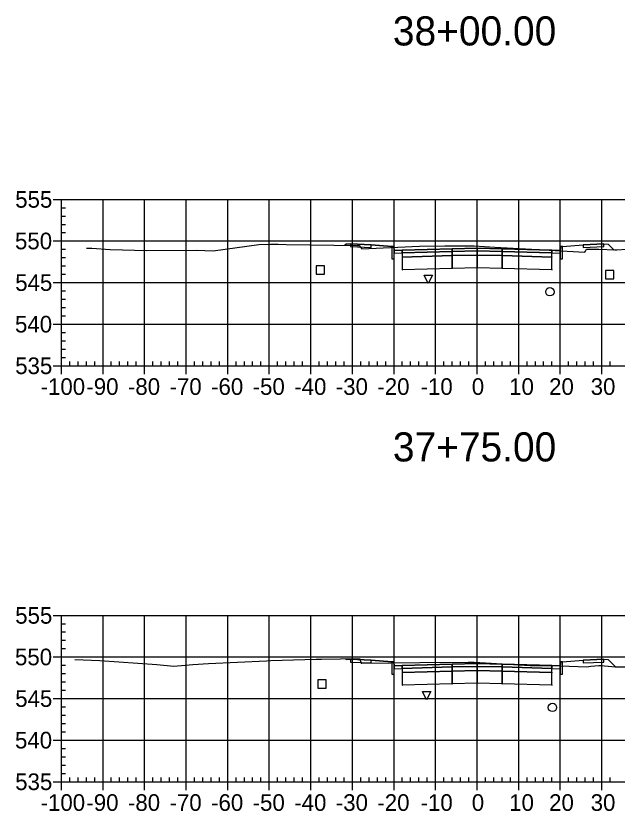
# Model space of a CAD drawing. Extents: x 704834 to 709892, y 372981 to 377533.
# Drawn here: x 709394 to 709538.6, y 376363.8 to 376554.9 of the extents above; entities that cross this region are included whole.
import ezdxf

# ---------------------------------------------------------------- set-up
doc = ezdxf.new("R2010")
doc.units = 0
for name, color, linetype in [('1', 7, 'Continuous'), ('10', 7, 'Continuous'), ('13', 7, 'Continuous'), ('14', 7, 'Continuous'), ('4', 7, 'Continuous'), ('57', 7, 'Continuous'), ('Default_Xsect', 7, 'Continuous'), ('Existing', 7, 'Continuous')]:
    doc.layers.add(name, color=color, linetype=linetype)

msp = doc.modelspace()

# ---------------------------------------------------------------- linework, layer by layer
for points in [[(709473.41, 376500.08), (709473.12, 376499.79)], [(709474.41, 376500.12), (709473.41, 376500.08)], [(709484.41, 376499.52), (709479.41, 376499.92)], [(709525.41, 376499.52), (709530.41, 376499.92)], [(709535.41, 376500.12), (709536.41, 376500.08)], [(709536.41, 376500.08), (709537.8, 376498.7)], [(709473.41, 376400.23), (709473.26, 376400.38)], [(709474.41, 376400.27), (709473.41, 376400.23)], [(709484.41, 376399.67), (709479.41, 376400.07)], [(709525.41, 376399.67), (709530.41, 376400.07)], [(709535.41, 376400.27), (709536.41, 376400.23)], [(709536.41, 376400.23), (709538.19, 376398.45)]]:
    msp.add_lwpolyline(points)
for points in [[(709479.41, 376499.92), (709474.41, 376500.12), (709474.41, 376499.46), (709479.41, 376499.26)], [(709484.91, 376498.52), (709484.83, 376499.52), (709484.41, 376499.52), (709484.41, 376496.52), (709484.91, 376496.52)], [(709524.91, 376496.52), (709525.41, 376496.52), (709525.41, 376499.52), (709525, 376499.52), (709524.91, 376498.52)], [(709530.41, 376499.26), (709535.41, 376499.46), (709535.41, 376500.12), (709530.41, 376499.92)], [(709486.91, 376498.6), (709484.91, 376498.52), (709484.91, 376497.86), (709486.91, 376497.94)], [(709498.91, 376498.96), (709486.91, 376498.6), (709486.91, 376497.94), (709498.91, 376498.3)], [(709498.91, 376498.3), (709486.91, 376497.94), (709486.91, 376496.94), (709498.91, 376497.3)], [(709498.86, 376498.25), (709498.96, 376498.25), (709498.96, 376498.35), (709498.86, 376498.35)], [(709504.91, 376499.08), (709498.91, 376498.96), (709498.91, 376498.3), (709504.91, 376498.42)], [(709504.91, 376498.42), (709498.91, 376498.3), (709498.91, 376497.3), (709504.91, 376497.42)], [(709504.86, 376498.37), (709504.96, 376498.37), (709504.96, 376498.47), (709504.86, 376498.47)], [(709504.91, 376498.42), (709510.91, 376498.3), (709510.91, 376498.96), (709504.91, 376499.08)], [(709504.91, 376497.42), (709510.91, 376497.3), (709510.91, 376498.3), (709504.91, 376498.42)], [(709510.86, 376498.25), (709510.96, 376498.25), (709510.96, 376498.35), (709510.86, 376498.35)], [(709510.91, 376498.3), (709522.91, 376497.94), (709522.91, 376498.6), (709510.91, 376498.96)], [(709510.91, 376497.3), (709522.91, 376496.94), (709522.91, 376497.94), (709510.91, 376498.3)], [(709522.91, 376497.94), (709524.91, 376497.86), (709524.91, 376498.52), (709522.91, 376498.6)], [(709486.86, 376496.89), (709486.96, 376496.89), (709486.96, 376496.99), (709486.86, 376496.99)], [(709498.91, 376497.3), (709486.91, 376496.94), (709486.91, 376493.94), (709498.91, 376494.3)], [(709498.86, 376497.25), (709498.96, 376497.25), (709498.96, 376497.35), (709498.86, 376497.35)], [(709504.91, 376497.42), (709498.91, 376497.3), (709498.91, 376494.3), (709504.91, 376494.42)], [(709504.86, 376497.37), (709504.96, 376497.37), (709504.96, 376497.47), (709504.86, 376497.47)], [(709504.91, 376494.42), (709510.91, 376494.3), (709510.91, 376497.3), (709504.91, 376497.42)], [(709510.86, 376497.25), (709510.96, 376497.25), (709510.96, 376497.35), (709510.86, 376497.35)], [(709510.91, 376494.3), (709522.91, 376493.94), (709522.91, 376496.94), (709510.91, 376497.3)], [(709522.86, 376496.89), (709522.96, 376496.89), (709522.96, 376496.99), (709522.86, 376496.99)], [(709486.86, 376493.89), (709486.96, 376493.89), (709486.96, 376493.99), (709486.86, 376493.99)], [(709498.86, 376494.25), (709498.96, 376494.25), (709498.96, 376494.35), (709498.86, 376494.35)], [(709504.86, 376494.37), (709504.96, 376494.37), (709504.96, 376494.47), (709504.86, 376494.47)], [(709510.86, 376494.25), (709510.96, 376494.25), (709510.96, 376494.35), (709510.86, 376494.35)], [(709522.86, 376493.89), (709522.96, 376493.89), (709522.96, 376493.99), (709522.86, 376493.99)], [(709479.41, 376400.07), (709474.41, 376400.27), (709474.41, 376399.6), (709479.41, 376399.4)], [(709530.41, 376399.4), (709535.41, 376399.6), (709535.41, 376400.27), (709530.41, 376400.07)], [(709484.91, 376398.67), (709484.83, 376399.67), (709484.41, 376399.67), (709484.41, 376396.67), (709484.91, 376396.67)], [(709486.91, 376398.75), (709484.91, 376398.67), (709484.91, 376398), (709486.91, 376398.08)], [(709498.91, 376399.11), (709486.91, 376398.75), (709486.91, 376398.08), (709498.91, 376398.44)], [(709498.91, 376398.44), (709486.91, 376398.08), (709486.91, 376397.08), (709498.91, 376397.44)], [(709498.86, 376398.39), (709498.96, 376398.39), (709498.96, 376398.49), (709498.86, 376398.49)], [(709504.91, 376399.23), (709498.91, 376399.11), (709498.91, 376398.44), (709504.91, 376398.56)], [(709504.91, 376398.56), (709498.91, 376398.44), (709498.91, 376397.44), (709504.91, 376397.56)], [(709504.86, 376398.51), (709504.96, 376398.51), (709504.96, 376398.61), (709504.86, 376398.61)], [(709504.91, 376398.56), (709510.91, 376398.44), (709510.91, 376399.11), (709504.91, 376399.23)], [(709504.91, 376397.56), (709510.91, 376397.44), (709510.91, 376398.44), (709504.91, 376398.56)], [(709510.86, 376398.39), (709510.96, 376398.39), (709510.96, 376398.49), (709510.86, 376398.49)], [(709510.91, 376398.44), (709522.91, 376398.08), (709522.91, 376398.75), (709510.91, 376399.11)], [(709510.91, 376397.44), (709522.91, 376397.08), (709522.91, 376398.08), (709510.91, 376398.44)], [(709522.91, 376398.08), (709524.91, 376398), (709524.91, 376398.67), (709522.91, 376398.75)], [(709524.91, 376396.67), (709525.41, 376396.67), (709525.41, 376399.67), (709525, 376399.67), (709524.91, 376398.67)], [(709486.86, 376397.03), (709486.96, 376397.03), (709486.96, 376397.13), (709486.86, 376397.13)], [(709498.91, 376397.44), (709486.91, 376397.08), (709486.91, 376394.08), (709498.91, 376394.44)], [(709498.86, 376397.39), (709498.96, 376397.39), (709498.96, 376397.49), (709498.86, 376397.49)], [(709504.91, 376397.56), (709498.91, 376397.44), (709498.91, 376394.44), (709504.91, 376394.56)], [(709504.86, 376397.51), (709504.96, 376397.51), (709504.96, 376397.61), (709504.86, 376397.61)], [(709504.91, 376394.56), (709510.91, 376394.44), (709510.91, 376397.44), (709504.91, 376397.56)], [(709510.86, 376397.39), (709510.96, 376397.39), (709510.96, 376397.49), (709510.86, 376397.49)], [(709510.91, 376394.44), (709522.91, 376394.08), (709522.91, 376397.08), (709510.91, 376397.44)], [(709522.86, 376397.03), (709522.96, 376397.03), (709522.96, 376397.13), (709522.86, 376397.13)], [(709498.86, 376394.39), (709498.96, 376394.39), (709498.96, 376394.49), (709498.86, 376394.49)], [(709504.86, 376394.51), (709504.96, 376394.51), (709504.96, 376394.61), (709504.86, 376394.61)], [(709510.86, 376394.39), (709510.96, 376394.39), (709510.96, 376394.49), (709510.86, 376394.49)], [(709486.86, 376394.03), (709486.96, 376394.03), (709486.96, 376394.13), (709486.86, 376394.13)], [(709522.86, 376394.03), (709522.96, 376394.03), (709522.96, 376394.13), (709522.86, 376394.13)]]:
    msp.add_lwpolyline(points, close=True)
at = {"layer": '1'}
for points in [[(709493.16, 376490.62), (709492.16, 376492.62), (709494.16, 376492.62)], [(709492.76, 376390.5), (709491.76, 376392.5), (709493.76, 376392.5)]]:
    msp.add_lwpolyline(points, close=True, dxfattribs=at)
at = {"layer": '10'}
for points in [[(709466.16, 376492.88), (709468.16, 376492.88), (709468.16, 376494.88), (709466.16, 376494.88)], [(709466.62, 376393.3), (709468.62, 376393.3), (709468.62, 376395.3), (709466.62, 376395.3)]]:
    msp.add_lwpolyline(points, close=True, dxfattribs=at)
at = {"layer": '13'}
for centre in [(709522.4, 376488.6), (709523.03, 376388.69)]:
    msp.add_circle(centre, 1, dxfattribs=at)
at = {"layer": '14'}
for points in [[(709473.12, 376499.79), (709473.12, 376499.84), (709473.12, 376499.79), (709473.07, 376499.79), (709473.12, 376499.79), (709473.12, 376499.74), (709473.12, 376499.79), (709473.17, 376499.79)], [(709486.91, 376498.6), (709486.91, 376498.65), (709486.91, 376498.6), (709486.86, 376498.6), (709486.91, 376498.6), (709486.91, 376498.55), (709486.91, 376498.6), (709486.96, 376498.6)], [(709504.91, 376499.08), (709504.91, 376499.13), (709504.91, 376499.08), (709504.86, 376499.08), (709504.91, 376499.08), (709504.91, 376499.03), (709504.91, 376499.08), (709504.96, 376499.08)], [(709522.91, 376498.6), (709522.91, 376498.65), (709522.91, 376498.6), (709522.86, 376498.6), (709522.91, 376498.6), (709522.91, 376498.55), (709522.91, 376498.6), (709522.96, 376498.6)], [(709537.8, 376498.7), (709537.8, 376498.75), (709537.8, 376498.7), (709537.75, 376498.7), (709537.8, 376498.7), (709537.8, 376498.65), (709537.8, 376498.7), (709537.85, 376498.7)], [(709473.26, 376400.38), (709473.26, 376400.43), (709473.26, 376400.38), (709473.21, 376400.38), (709473.26, 376400.38), (709473.26, 376400.33), (709473.26, 376400.38), (709473.31, 376400.38)], [(709486.91, 376398.75), (709486.91, 376398.8), (709486.91, 376398.75), (709486.86, 376398.75), (709486.91, 376398.75), (709486.91, 376398.7), (709486.91, 376398.75), (709486.96, 376398.75)], [(709504.91, 376399.23), (709504.91, 376399.28), (709504.91, 376399.23), (709504.86, 376399.23), (709504.91, 376399.23), (709504.91, 376399.18), (709504.91, 376399.23), (709504.96, 376399.23)], [(709522.91, 376398.75), (709522.91, 376398.8), (709522.91, 376398.75), (709522.86, 376398.75), (709522.91, 376398.75), (709522.91, 376398.7), (709522.91, 376398.75), (709522.96, 376398.75)], [(709538.19, 376398.45), (709538.19, 376398.5), (709538.19, 376398.45), (709538.14, 376398.45), (709538.19, 376398.45), (709538.19, 376398.4), (709538.19, 376398.45), (709538.24, 376398.45)]]:
    msp.add_lwpolyline(points, dxfattribs=at)
at = {"layer": '4'}
msp.add_lwpolyline([(709535.75, 376491.74), (709537.75, 376491.74), (709537.75, 376493.74), (709535.75, 376493.74)], close=True, dxfattribs=at)
at = {"layer": '57'}
for p, q in [((709402.91, 376510.82), (709404.91, 376510.82)), ((709404.91, 376510.82), (709604.91, 376510.82)), ((709404.91, 376470.82), (709404.91, 376510.82)), ((709404.91, 376470.82), (709404.91, 376510.82)), ((709414.91, 376470.82), (709414.91, 376510.82)), ((709424.91, 376470.82), (709424.91, 376510.82)), ((709434.91, 376470.82), (709434.91, 376510.82)), ((709444.91, 376470.82), (709444.91, 376510.82)), ((709454.91, 376470.82), (709454.91, 376510.82)), ((709464.91, 376470.82), (709464.91, 376510.82)), ((709474.91, 376470.82), (709474.91, 376510.82)), ((709484.91, 376470.82), (709484.91, 376510.82)), ((709494.91, 376470.82), (709494.91, 376510.82)), ((709504.91, 376470.82), (709504.91, 376510.82)), ((709514.91, 376470.82), (709514.91, 376510.82)), ((709524.91, 376470.82), (709524.91, 376510.82)), ((709534.91, 376470.82), (709534.91, 376510.82)), ((709404.91, 376508.82), (709405.91, 376508.82)), ((709404.91, 376506.82), (709405.91, 376506.82)), ((709404.91, 376504.82), (709405.91, 376504.82)), ((709404.91, 376502.82), (709405.91, 376502.82)), ((709402.91, 376500.82), (709404.91, 376500.82)), ((709404.91, 376500.82), (709604.91, 376500.82)), ((709404.91, 376498.82), (709405.91, 376498.82)), ((709404.91, 376496.82), (709405.91, 376496.82)), ((709404.91, 376494.82), (709405.91, 376494.82)), ((709404.91, 376492.82), (709405.91, 376492.82)), ((709402.91, 376490.82), (709404.91, 376490.82)), ((709404.91, 376490.82), (709604.91, 376490.82)), ((709404.91, 376488.82), (709405.91, 376488.82)), ((709404.91, 376486.82), (709405.91, 376486.82)), ((709404.91, 376484.82), (709405.91, 376484.82)), ((709404.91, 376482.82), (709405.91, 376482.82)), ((709402.91, 376480.82), (709404.91, 376480.82)), ((709404.91, 376480.82), (709604.91, 376480.82)), ((709404.91, 376478.82), (709405.91, 376478.82)), ((709404.91, 376476.82), (709405.91, 376476.82)), ((709404.91, 376474.82), (709405.91, 376474.82)), ((709404.91, 376472.82), (709405.91, 376472.82)), ((709402.91, 376470.82), (709404.91, 376470.82)), ((709404.91, 376470.82), (709604.91, 376470.82)), ((709404.91, 376470.82), (709604.91, 376470.82)), ((709404.91, 376468.82), (709404.91, 376470.82)), ((709406.91, 376470.82), (709406.91, 376471.82)), ((709408.91, 376470.82), (709408.91, 376471.82)), ((709410.91, 376470.82), (709410.91, 376471.82)), ((709412.91, 376470.82), (709412.91, 376471.82)), ((709414.91, 376468.82), (709414.91, 376470.82)), ((709416.91, 376470.82), (709416.91, 376471.82)), ((709418.91, 376470.82), (709418.91, 376471.82)), ((709420.91, 376470.82), (709420.91, 376471.82)), ((709422.91, 376470.82), (709422.91, 376471.82)), ((709424.91, 376468.82), (709424.91, 376470.82)), ((709426.91, 376470.82), (709426.91, 376471.82)), ((709428.91, 376470.82), (709428.91, 376471.82)), ((709430.91, 376470.82), (709430.91, 376471.82)), ((709432.91, 376470.82), (709432.91, 376471.82)), ((709434.91, 376468.82), (709434.91, 376470.82)), ((709436.91, 376470.82), (709436.91, 376471.82)), ((709438.91, 376470.82), (709438.91, 376471.82)), ((709440.91, 376470.82), (709440.91, 376471.82)), ((709442.91, 376470.82), (709442.91, 376471.82)), ((709444.91, 376468.82), (709444.91, 376470.82)), ((709446.91, 376470.82), (709446.91, 376471.82)), ((709448.91, 376470.82), (709448.91, 376471.82)), ((709450.91, 376470.82), (709450.91, 376471.82)), ((709452.91, 376470.82), (709452.91, 376471.82)), ((709454.91, 376468.82), (709454.91, 376470.82)), ((709456.91, 376470.82), (709456.91, 376471.82)), ((709458.91, 376470.82), (709458.91, 376471.82)), ((709460.91, 376470.82), (709460.91, 376471.82)), ((709462.91, 376470.82), (709462.91, 376471.82)), ((709464.91, 376468.82), (709464.91, 376470.82)), ((709466.91, 376470.82), (709466.91, 376471.82)), ((709468.91, 376470.82), (709468.91, 376471.82)), ((709470.91, 376470.82), (709470.91, 376471.82)), ((709472.91, 376470.82), (709472.91, 376471.82)), ((709474.91, 376468.82), (709474.91, 376470.82)), ((709476.91, 376470.82), (709476.91, 376471.82)), ((709478.91, 376470.82), (709478.91, 376471.82)), ((709480.91, 376470.82), (709480.91, 376471.82)), ((709482.91, 376470.82), (709482.91, 376471.82)), ((709484.91, 376468.82), (709484.91, 376470.82)), ((709486.91, 376470.82), (709486.91, 376471.82)), ((709488.91, 376470.82), (709488.91, 376471.82)), ((709490.91, 376470.82), (709490.91, 376471.82)), ((709492.91, 376470.82), (709492.91, 376471.82)), ((709494.91, 376468.82), (709494.91, 376470.82)), ((709496.91, 376470.82), (709496.91, 376471.82)), ((709498.91, 376470.82), (709498.91, 376471.82)), ((709500.91, 376470.82), (709500.91, 376471.82)), ((709502.91, 376470.82), (709502.91, 376471.82)), ((709504.91, 376468.82), (709504.91, 376470.82)), ((709506.91, 376470.82), (709506.91, 376471.82)), ((709508.91, 376470.82), (709508.91, 376471.82)), ((709510.91, 376470.82), (709510.91, 376471.82)), ((709512.91, 376470.82), (709512.91, 376471.82)), ((709514.91, 376468.82), (709514.91, 376470.82)), ((709516.91, 376470.82), (709516.91, 376471.82)), ((709518.91, 376470.82), (709518.91, 376471.82)), ((709520.91, 376470.82), (709520.91, 376471.82)), ((709522.91, 376470.82), (709522.91, 376471.82)), ((709524.91, 376468.82), (709524.91, 376470.82)), ((709526.91, 376470.82), (709526.91, 376471.82)), ((709528.91, 376470.82), (709528.91, 376471.82)), ((709530.91, 376470.82), (709530.91, 376471.82)), ((709532.91, 376470.82), (709532.91, 376471.82)), ((709534.91, 376468.82), (709534.91, 376470.82)), ((709536.91, 376470.82), (709536.91, 376471.82)), ((709402.91, 376410.82), (709404.91, 376410.82)), ((709404.91, 376410.82), (709604.91, 376410.82)), ((709404.91, 376370.82), (709404.91, 376410.82)), ((709404.91, 376370.82), (709404.91, 376410.82)), ((709414.91, 376370.82), (709414.91, 376410.82)), ((709424.91, 376370.82), (709424.91, 376410.82)), ((709434.91, 376370.82), (709434.91, 376410.82)), ((709444.91, 376370.82), (709444.91, 376410.82)), ((709454.91, 376370.82), (709454.91, 376410.82)), ((709464.91, 376370.82), (709464.91, 376410.82)), ((709474.91, 376370.82), (709474.91, 376410.82)), ((709484.91, 376370.82), (709484.91, 376410.82)), ((709494.91, 376370.82), (709494.91, 376410.82)), ((709504.91, 376370.82), (709504.91, 376410.82)), ((709514.91, 376370.82), (709514.91, 376410.82)), ((709524.91, 376370.82), (709524.91, 376410.82)), ((709534.91, 376370.82), (709534.91, 376410.82)), ((709404.91, 376408.82), (709405.91, 376408.82)), ((709404.91, 376406.82), (709405.91, 376406.82)), ((709404.91, 376404.82), (709405.91, 376404.82)), ((709404.91, 376402.82), (709405.91, 376402.82)), ((709402.91, 376400.82), (709404.91, 376400.82)), ((709404.91, 376400.82), (709604.91, 376400.82)), ((709404.91, 376398.82), (709405.91, 376398.82)), ((709404.91, 376396.82), (709405.91, 376396.82)), ((709404.91, 376394.82), (709405.91, 376394.82)), ((709404.91, 376392.82), (709405.91, 376392.82)), ((709402.91, 376390.82), (709404.91, 376390.82)), ((709404.91, 376390.82), (709604.91, 376390.82)), ((709404.91, 376388.82), (709405.91, 376388.82)), ((709404.91, 376386.82), (709405.91, 376386.82)), ((709404.91, 376384.82), (709405.91, 376384.82)), ((709404.91, 376382.82), (709405.91, 376382.82)), ((709402.91, 376380.82), (709404.91, 376380.82)), ((709404.91, 376380.82), (709604.91, 376380.82)), ((709404.91, 376378.82), (709405.91, 376378.82)), ((709404.91, 376376.82), (709405.91, 376376.82)), ((709404.91, 376374.82), (709405.91, 376374.82)), ((709404.91, 376372.82), (709405.91, 376372.82)), ((709406.91, 376370.82), (709406.91, 376371.82)), ((709408.91, 376370.82), (709408.91, 376371.82)), ((709410.91, 376370.82), (709410.91, 376371.82)), ((709412.91, 376370.82), (709412.91, 376371.82)), ((709416.91, 376370.82), (709416.91, 376371.82)), ((709418.91, 376370.82), (709418.91, 376371.82)), ((709420.91, 376370.82), (709420.91, 376371.82)), ((709422.91, 376370.82), (709422.91, 376371.82)), ((709426.91, 376370.82), (709426.91, 376371.82)), ((709428.91, 376370.82), (709428.91, 376371.82)), ((709430.91, 376370.82), (709430.91, 376371.82)), ((709432.91, 376370.82), (709432.91, 376371.82)), ((709436.91, 376370.82), (709436.91, 376371.82)), ((709438.91, 376370.82), (709438.91, 376371.82)), ((709440.91, 376370.82), (709440.91, 376371.82)), ((709442.91, 376370.82), (709442.91, 376371.82)), ((709446.91, 376370.82), (709446.91, 376371.82)), ((709448.91, 376370.82), (709448.91, 376371.82)), ((709450.91, 376370.82), (709450.91, 376371.82)), ((709452.91, 376370.82), (709452.91, 376371.82)), ((709456.91, 376370.82), (709456.91, 376371.82)), ((709458.91, 376370.82), (709458.91, 376371.82)), ((709460.91, 376370.82), (709460.91, 376371.82)), ((709462.91, 376370.82), (709462.91, 376371.82)), ((709466.91, 376370.82), (709466.91, 376371.82)), ((709468.91, 376370.82), (709468.91, 376371.82)), ((709470.91, 376370.82), (709470.91, 376371.82)), ((709472.91, 376370.82), (709472.91, 376371.82)), ((709476.91, 376370.82), (709476.91, 376371.82)), ((709478.91, 376370.82), (709478.91, 376371.82)), ((709480.91, 376370.82), (709480.91, 376371.82)), ((709482.91, 376370.82), (709482.91, 376371.82)), ((709486.91, 376370.82), (709486.91, 376371.82)), ((709488.91, 376370.82), (709488.91, 376371.82)), ((709490.91, 376370.82), (709490.91, 376371.82)), ((709492.91, 376370.82), (709492.91, 376371.82)), ((709496.91, 376370.82), (709496.91, 376371.82)), ((709498.91, 376370.82), (709498.91, 376371.82)), ((709500.91, 376370.82), (709500.91, 376371.82)), ((709502.91, 376370.82), (709502.91, 376371.82)), ((709506.91, 376370.82), (709506.91, 376371.82)), ((709508.91, 376370.82), (709508.91, 376371.82)), ((709510.91, 376370.82), (709510.91, 376371.82)), ((709512.91, 376370.82), (709512.91, 376371.82)), ((709516.91, 376370.82), (709516.91, 376371.82)), ((709518.91, 376370.82), (709518.91, 376371.82)), ((709520.91, 376370.82), (709520.91, 376371.82)), ((709522.91, 376370.82), (709522.91, 376371.82)), ((709526.91, 376370.82), (709526.91, 376371.82)), ((709528.91, 376370.82), (709528.91, 376371.82)), ((709530.91, 376370.82), (709530.91, 376371.82)), ((709532.91, 376370.82), (709532.91, 376371.82)), ((709536.91, 376370.82), (709536.91, 376371.82)), ((709402.91, 376370.82), (709404.91, 376370.82)), ((709404.91, 376370.82), (709604.91, 376370.82)), ((709404.91, 376370.82), (709604.91, 376370.82)), ((709404.91, 376368.82), (709404.91, 376370.82)), ((709414.91, 376368.82), (709414.91, 376370.82)), ((709424.91, 376368.82), (709424.91, 376370.82)), ((709434.91, 376368.82), (709434.91, 376370.82)), ((709444.91, 376368.82), (709444.91, 376370.82)), ((709454.91, 376368.82), (709454.91, 376370.82)), ((709464.91, 376368.82), (709464.91, 376370.82)), ((709474.91, 376368.82), (709474.91, 376370.82)), ((709484.91, 376368.82), (709484.91, 376370.82)), ((709494.91, 376368.82), (709494.91, 376370.82)), ((709504.91, 376368.82), (709504.91, 376370.82)), ((709514.91, 376368.82), (709514.91, 376370.82)), ((709524.91, 376368.82), (709524.91, 376370.82)), ((709534.91, 376368.82), (709534.91, 376370.82))]:
    msp.add_line(p, q, dxfattribs=at)
at = {"layer": 'Default_Xsect'}
for points in [[(709473.12, 376499.79), (709473.41, 376500.08), (709474.41, 376500.12), (709479.41, 376499.92), (709484.41, 376499.52), (709484.83, 376499.52), (709484.91, 376498.52), (709486.91, 376498.6), (709498.91, 376498.96), (709504.91, 376499.08), (709510.91, 376498.96), (709522.91, 376498.6), (709524.91, 376498.52), (709525, 376499.52), (709525.41, 376499.52), (709530.41, 376499.92), (709535.41, 376500.12), (709536.41, 376500.08), (709537.8, 376498.7)], [(709473.26, 376400.38), (709473.41, 376400.23), (709474.41, 376400.27), (709479.41, 376400.07), (709484.41, 376399.67), (709484.83, 376399.67), (709484.91, 376398.67), (709486.91, 376398.75), (709498.91, 376399.11), (709504.91, 376399.23), (709510.91, 376399.11), (709522.91, 376398.75), (709524.91, 376398.67), (709525, 376399.67), (709525.41, 376399.67), (709530.41, 376400.07), (709535.41, 376400.27), (709536.41, 376400.23), (709538.19, 376398.45)]]:
    msp.add_lwpolyline(points, dxfattribs=at)
at = {"layer": 'Existing'}
for points in [[(709410.95, 376499.11), (709412.2, 376499.07), (709416.6, 376498.75), (709425.47, 376498.57), (709437.39, 376498.64), (709441.41, 376498.46), (709452.41, 376499.96), (709455.22, 376500.09), (709457.05, 376500.04), (709458.94, 376500), (709476.13, 376499.75), (709476.5, 376499.75), (709477.16, 376498.97), (709477.18, 376498.92), (709478.82, 376498.98), (709491.05, 376499.61), (709497.13, 376499.63), (709504.21, 376499.64), (709509.14, 376499.35), (709517.97, 376498.83), (709526.57, 376498.39), (709530.83, 376498.1), (709530.96, 376498.34), (709531.25, 376498.89), (709534.17, 376498.82), (709538.14, 376498.69), (709538.5, 376498.7), (709540.8, 376498.89)], [(709408.16, 376400.17), (709414.17, 376399.98), (709427.85, 376398.99), (709431.95, 376398.58), (709436.52, 376399.04), (709440.32, 376399.28), (709454.24, 376399.89), (709455.31, 376399.93), (709466.17, 376400.27), (709467.29, 376400.3), (709467.34, 376400.3), (709467.48, 376400.3), (709476.61, 376400.43), (709476.61, 376400.43), (709477.01, 376399.34), (709477.14, 376399.35), (709491.16, 376399.49), (709502.75, 376399.55), (709504.2, 376399.58), (709505.53, 376399.5), (709517.65, 376398.79), (709524.98, 376398.66), (709531.3, 376398.47), (709532.25, 376398.57), (709534.19, 376398.79), (709534.66, 376398.8), (709538.17, 376398.45), (709540.94, 376398.41)]]:
    msp.add_lwpolyline(points, dxfattribs=at)

# ---------------------------------------------------------------- texts
at = {"layer": '1'}
for s, p in [('38+00.00', (709484.64, 376547.82)), ('37+75.00', (709484.64, 376447.82))]:
    msp.add_text(s, height=7, dxfattribs=at).set_placement(p)
at = {"layer": '14'}
for p in [(709474.38, 376500.07), (709474.38, 376499.41), (709535.38, 376500.07), (709535.38, 376499.41), (709479.38, 376499.21), (709530.38, 376499.21), (709474.38, 376400.22), (709535.38, 376400.22), (709474.38, 376399.55), (709479.38, 376399.35), (709530.38, 376399.35), (709535.38, 376399.55)]:
    msp.add_text('+', height=0.1, dxfattribs=at).set_placement(p)
at = {"layer": '57'}
for s, p in [('555', (709393.79, 376508.82)), ('550', (709393.74, 376498.82)), ('545', (709393.79, 376488.82)), ('540', (709393.74, 376478.82)), ('535', (709393.79, 376468.82)), ('-100', (709399.9, 376463.82)), ('-90', (709410.91, 376463.82)), ('-80', (709420.91, 376463.82)), ('-70', (709430.91, 376463.82)), ('-60', (709440.91, 376463.82)), ('-50', (709450.91, 376463.82)), ('-40', (709460.91, 376463.82)), ('-30', (709470.91, 376463.82)), ('-20', (709480.91, 376463.82)), ('-10', (709491.3, 376463.82)), ('0', (709503.62, 376463.82)), ('10', (709512.61, 376463.82)), ('20', (709522.22, 376463.82)), ('30', (709532.22, 376463.82)), ('555', (709393.79, 376408.82)), ('550', (709393.74, 376398.82)), ('545', (709393.79, 376388.82)), ('540', (709393.74, 376378.82)), ('535', (709393.79, 376368.82)), ('-100', (709399.9, 376363.82)), ('-90', (709410.91, 376363.82)), ('-80', (709420.91, 376363.82)), ('-70', (709430.91, 376363.82)), ('-60', (709440.91, 376363.82)), ('-50', (709450.91, 376363.82)), ('-40', (709460.91, 376363.82)), ('-30', (709470.91, 376363.82)), ('-20', (709480.91, 376363.82)), ('-10', (709491.3, 376363.82)), ('0', (709503.62, 376363.82)), ('10', (709512.61, 376363.82)), ('20', (709522.22, 376363.82)), ('30', (709532.22, 376363.82))]:
    msp.add_text(s, height=4, dxfattribs=at).set_placement(p)

doc.saveas('drawing.dxf')
